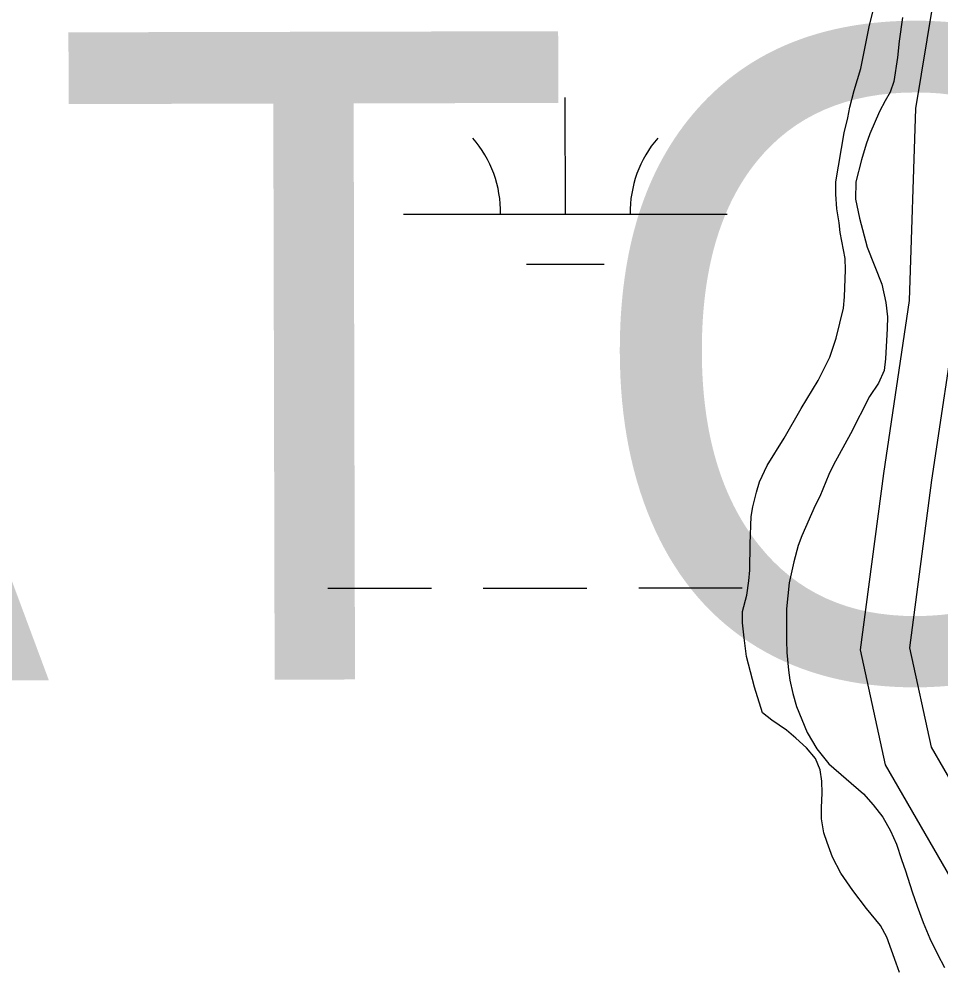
# Model space of a CAD drawing. Extents: x 3279314 to 3317160, y 734079 to 759431.
# Drawn here: x 3310102.4 to 3310387.1, y 755077.8 to 755371.4 of the extents above; entities that cross this region are included whole.
import ezdxf

# ---------------------------------------------------------------- set-up
doc = ezdxf.new("R2010")
doc.units = 0
for name, color, linetype in [('V-ROAD-CNTR', 7, 'Continuous'), ('V-SITE-VEGE', 7, 'Continuous'), ('V-TOPO-GNAM-IDEN', 7, 'Continuous'), ('V-WETL-SWMP', 7, 'Continuous')]:
    doc.layers.add(name, color=color, linetype=linetype)

msp = doc.modelspace()

# ---------------------------------------------------------------- linework, layer by layer
at = {"layer": 'V-ROAD-CNTR'}
for points in [[(3310349.01, 755620.33), (3310370.24, 755550.31), (3310383.46, 755473.93), (3310393.26, 755428.69), (3310379.25, 755343.84), (3310377.31, 755284.51), (3310369.37, 755231.16), (3310362.2, 755176.67), (3310369.91, 755141.15), (3310397.09, 755094.14)], [(3310392.28, 755283.16), (3310384.22, 755229.08), (3310377.41, 755177.3), (3310384.07, 755146.63), (3310410.71, 755100.55)], [(3310392.28, 755283.16), (3310384.22, 755229.08), (3310377.41, 755177.3), (3310384.07, 755146.63), (3310410.71, 755100.55)]]:
    msp.add_lwpolyline(points, dxfattribs=at)
at = {"layer": 'V-SITE-VEGE'}
for p, q in [((3310365.08, 755369.56), (3310368.13, 755382.02)), ((3310362.35, 755356.17), (3310365.08, 755369.56)), ((3310375.19, 755371.89), (3310374.21, 755364.64)), ((3310374.21, 755364.64), (3310373.72, 755359.59)), ((3310373.72, 755359.59), (3310372.58, 755352.18)), ((3310360.27, 755349.39), (3310362.35, 755356.17)), ((3310372.58, 755352.18), (3310371.47, 755348.87)), ((3310358.99, 755344.19), (3310360.27, 755349.39)), ((3310371.47, 755348.87), (3310369.88, 755346.2)), ((3310369.88, 755346.2), (3310368.13, 755342.89)), ((3310358.34, 755340.88), (3310358.99, 755344.19)), ((3310368.13, 755342.89), (3310365.11, 755335.96)), ((3310357.22, 755336.31), (3310358.34, 755340.88)), ((3310354.64, 755321.18), (3310357.22, 755336.31)), ((3310365.11, 755335.96), (3310363.99, 755332.81)), ((3310363.99, 755332.81), (3310362.55, 755327.93)), ((3310362.55, 755327.93), (3310360.79, 755321.15)), ((3310354.62, 755317.4), (3310354.64, 755321.18)), ((3310360.79, 755321.15), (3310360.77, 755315.79)), ((3310354.92, 755312.82), (3310354.62, 755317.4)), ((3310360.77, 755315.79), (3310362.01, 755309.95)), ((3310355.69, 755308.55), (3310354.92, 755312.82)), ((3310356, 755305.56), (3310355.69, 755308.55)), ((3310362.01, 755309.95), (3310364.34, 755300.95)), ((3310357.54, 755297.5), (3310356, 755305.56)), ((3310364.34, 755300.95), (3310368.87, 755289.57)), ((3310357.69, 755294.03), (3310357.54, 755297.5)), ((3310357.33, 755285.67), (3310357.69, 755294.03)), ((3310368.87, 755289.57), (3310370.11, 755283.89)), ((3310357.01, 755282.21), (3310357.33, 755285.67)), ((3310354.76, 755272.91), (3310357.01, 755282.21)), ((3310370.11, 755283.89), (3310370.56, 755279.47)), ((3310370.56, 755279.47), (3310370.55, 755275.84)), ((3310370.55, 755275.84), (3310370.04, 755266.54)), ((3310352.85, 755267.08), (3310354.76, 755272.91)), ((3310349.19, 755259.84), (3310352.85, 755267.08)), ((3310370.04, 755266.54), (3310369.55, 755262.91)), ((3310369.55, 755262.91), (3310367.8, 755258.97)), ((3310343.95, 755251.18), (3310349.19, 755259.84)), ((3310367.8, 755258.97), (3310365.1, 755254.88)), ((3310365.1, 755254.88), (3310359.22, 755243.39)), ((3310338.71, 755242.05), (3310343.95, 755251.18)), ((3310359.22, 755243.39), (3310353.98, 755233.79)), ((3310333.47, 755233.56), (3310338.71, 755242.05)), ((3310331.08, 755228.52), (3310333.47, 755233.56)), ((3310353.98, 755233.79), (3310352.54, 755230.8)), ((3310330.12, 755225.37), (3310331.08, 755228.52)), ((3310352.54, 755230.8), (3310349.68, 755224.03)), ((3310329, 755220.8), (3310330.12, 755225.37)), ((3310349.68, 755224.03), (3310348.25, 755221.19)), ((3310328.52, 755217.8), (3310329, 755220.8)), ((3310348.25, 755221.19), (3310344.11, 755211.9)), ((3310328.17, 755209.44), (3310328.52, 755217.8)), ((3310344.11, 755211.9), (3310343, 755208.91)), ((3310328.14, 755201.24), (3310328.17, 755209.44)), ((3310343, 755208.91), (3310341.71, 755203.87)), ((3310341.71, 755203.87), (3310340.27, 755197.4)), ((3310327.81, 755197.93), (3310328.14, 755201.24)), ((3310327.16, 755193.51), (3310327.81, 755197.93)), ((3310340.27, 755197.4), (3310339.45, 755189.36)), ((3310325.88, 755188.47), (3310327.16, 755193.51)), ((3310325.86, 755185), (3310325.88, 755188.47)), ((3310339.45, 755189.36), (3310339.41, 755179.58)), ((3310326.32, 755180.42), (3310325.86, 755185)), ((3310327.08, 755174.58), (3310326.32, 755180.42)), ((3310339.41, 755179.58), (3310339.55, 755175.8)), ((3310339.55, 755175.8), (3310340, 755170.43)), ((3310329.57, 755165.11), (3310327.08, 755174.58)), ((3310340, 755170.43), (3310340.46, 755167.27)), ((3310340.46, 755167.27), (3310341.39, 755163.17)), ((3310332.06, 755157.21), (3310329.57, 755165.11)), ((3310341.39, 755163.17), (3310342.48, 755159.22)), ((3310342.48, 755159.22), (3310345.76, 755151.16)), ((3310334.89, 755154.99), (3310332.06, 755157.21)), ((3310339.46, 755151.82), (3310334.89, 755154.99)), ((3310342.29, 755149.44), (3310339.46, 755151.82)), ((3310345.59, 755146.43), (3310342.29, 755149.44)), ((3310345.76, 755151.16), (3310348.74, 755146.1)), ((3310348.41, 755143.11), (3310345.59, 755146.43)), ((3310348.74, 755146.1), (3310352.51, 755141.51)), ((3310349.82, 755139.63), (3310348.41, 755143.11)), ((3310352.51, 755141.51), (3310363.2, 755132.17)), ((3310350.28, 755136.16), (3310349.82, 755139.63)), ((3310350.42, 755132.37), (3310350.28, 755136.16)), ((3310350.25, 755127.96), (3310350.42, 755132.37)), ((3310363.2, 755132.17), (3310366.18, 755128.84)), ((3310366.18, 755128.84), (3310369.16, 755125.04)), ((3310350.23, 755124.49), (3310350.25, 755127.96)), ((3310351, 755120.22), (3310350.23, 755124.49)), ((3310369.16, 755125.04), (3310371.51, 755120.77)), ((3310351.94, 755117.22), (3310351, 755120.22)), ((3310371.51, 755120.77), (3310373.39, 755116.67)), ((3310353.66, 755112.64), (3310351.94, 755117.22)), ((3310373.39, 755116.67), (3310374.95, 755111.93)), ((3310356.16, 755107.74), (3310353.66, 755112.64)), ((3310374.95, 755111.93), (3310376.2, 755108.45)), ((3310376.2, 755108.45), (3310378.22, 755101.98)), ((3310359.93, 755102.36), (3310356.16, 755107.74)), ((3310364.16, 755096.83), (3310359.93, 755102.36)), ((3310378.22, 755101.98), (3310379.78, 755097.55)), ((3310368.4, 755091.61), (3310364.16, 755096.83)), ((3310379.78, 755097.55), (3310381.66, 755092.5)), ((3310370.44, 755087.97), (3310368.4, 755091.61)), ((3310381.66, 755092.5), (3310383.69, 755087.6)), ((3310373.25, 755079.91), (3310370.44, 755087.97)), ((3310383.69, 755087.6), (3310386.03, 755082.7)), ((3310386.03, 755082.7), (3310388.23, 755078.59)), ((3310374.34, 755077.07), (3310373.25, 755079.91))]:
    msp.add_line(p, q, dxfattribs=at)
at = {"layer": 'V-WETL-SWMP'}
for p, q in [((3310365.08, 755369.56), (3310368.13, 755382.01)), ((3310365.08, 755369.56), (3310368.13, 755382.01)), ((3310362.35, 755356.17), (3310365.08, 755369.56)), ((3310362.35, 755356.17), (3310365.08, 755369.56)), ((3310375.19, 755371.89), (3310374.21, 755364.64)), ((3310375.19, 755371.89), (3310374.21, 755364.64)), ((3310374.21, 755364.64), (3310373.72, 755359.59)), ((3310374.21, 755364.64), (3310373.72, 755359.59)), ((3310373.72, 755359.59), (3310372.58, 755352.18)), ((3310373.72, 755359.59), (3310372.58, 755352.18)), ((3310360.27, 755349.39), (3310362.35, 755356.17)), ((3310360.27, 755349.39), (3310362.35, 755356.17)), ((3310372.58, 755352.18), (3310371.47, 755348.87)), ((3310372.58, 755352.18), (3310371.47, 755348.87)), ((3310358.99, 755344.19), (3310360.27, 755349.39)), ((3310358.99, 755344.19), (3310360.27, 755349.39)), ((3310371.47, 755348.87), (3310369.88, 755346.2)), ((3310371.47, 755348.87), (3310369.88, 755346.2)), ((3310271.13, 755311.19), (3310271.11, 755347.19)), ((3310369.88, 755346.2), (3310368.13, 755342.89)), ((3310369.88, 755346.2), (3310368.13, 755342.89)), ((3310358.34, 755340.88), (3310358.99, 755344.19)), ((3310358.34, 755340.88), (3310358.99, 755344.19)), ((3310368.13, 755342.89), (3310365.11, 755335.96)), ((3310368.13, 755342.89), (3310365.11, 755335.96)), ((3310357.22, 755336.31), (3310358.34, 755340.88)), ((3310357.22, 755336.31), (3310358.34, 755340.88)), ((3310354.64, 755321.18), (3310357.22, 755336.31)), ((3310354.64, 755321.18), (3310357.22, 755336.31)), ((3310365.11, 755335.96), (3310363.99, 755332.81)), ((3310365.11, 755335.96), (3310363.99, 755332.81)), ((3310363.99, 755332.81), (3310362.55, 755327.93)), ((3310363.99, 755332.81), (3310362.55, 755327.93)), ((3310362.55, 755327.93), (3310360.79, 755321.15)), ((3310362.55, 755327.93), (3310360.79, 755321.15)), ((3310354.62, 755317.39), (3310354.64, 755321.18)), ((3310354.62, 755317.39), (3310354.64, 755321.18)), ((3310360.79, 755321.15), (3310360.77, 755315.79)), ((3310360.79, 755321.15), (3310360.77, 755315.79)), ((3310354.92, 755312.82), (3310354.62, 755317.39)), ((3310354.92, 755312.82), (3310354.62, 755317.39)), ((3310360.77, 755315.79), (3310362.01, 755309.95)), ((3310360.77, 755315.79), (3310362.01, 755309.95)), ((3310221.13, 755311.17), (3310321.13, 755311.22)), ((3310355.69, 755308.55), (3310354.92, 755312.82)), ((3310355.69, 755308.55), (3310354.92, 755312.82)), ((3310356, 755305.56), (3310355.69, 755308.55)), ((3310356, 755305.56), (3310355.69, 755308.55)), ((3310362.01, 755309.95), (3310364.34, 755300.95)), ((3310362.01, 755309.95), (3310364.34, 755300.95)), ((3310357.54, 755297.51), (3310356, 755305.56)), ((3310357.54, 755297.51), (3310356, 755305.56)), ((3310364.34, 755300.95), (3310368.87, 755289.57)), ((3310364.34, 755300.95), (3310368.87, 755289.57)), ((3310259.14, 755295.75), (3310283.14, 755295.77)), ((3310357.69, 755294.03), (3310357.54, 755297.51)), ((3310357.69, 755294.03), (3310357.54, 755297.51)), ((3310357.34, 755285.67), (3310357.69, 755294.03)), ((3310357.34, 755285.67), (3310357.69, 755294.03)), ((3310368.87, 755289.57), (3310370.11, 755283.89)), ((3310368.87, 755289.57), (3310370.11, 755283.89)), ((3310357.01, 755282.2), (3310357.34, 755285.67)), ((3310357.01, 755282.2), (3310357.34, 755285.67)), ((3310354.76, 755272.91), (3310357.01, 755282.2)), ((3310354.76, 755272.91), (3310357.01, 755282.2)), ((3310370.11, 755283.89), (3310370.56, 755279.47)), ((3310370.11, 755283.89), (3310370.56, 755279.47)), ((3310370.56, 755279.47), (3310370.55, 755275.84)), ((3310370.56, 755279.47), (3310370.55, 755275.84)), ((3310370.55, 755275.84), (3310370.04, 755266.54)), ((3310370.55, 755275.84), (3310370.04, 755266.54)), ((3310352.85, 755267.08), (3310354.76, 755272.91)), ((3310352.85, 755267.08), (3310354.76, 755272.91)), ((3310349.19, 755259.84), (3310352.85, 755267.08)), ((3310349.19, 755259.84), (3310352.85, 755267.08)), ((3310370.04, 755266.54), (3310369.55, 755262.91)), ((3310370.04, 755266.54), (3310369.55, 755262.91)), ((3310369.55, 755262.91), (3310367.8, 755258.97)), ((3310369.55, 755262.91), (3310367.8, 755258.97)), ((3310343.95, 755251.18), (3310349.19, 755259.84)), ((3310343.95, 755251.18), (3310349.19, 755259.84)), ((3310367.8, 755258.97), (3310365.1, 755254.88)), ((3310367.8, 755258.97), (3310365.1, 755254.88)), ((3310365.1, 755254.88), (3310359.22, 755243.39)), ((3310365.1, 755254.88), (3310359.22, 755243.39)), ((3310338.71, 755242.05), (3310343.95, 755251.18)), ((3310338.71, 755242.05), (3310343.95, 755251.18)), ((3310359.22, 755243.39), (3310353.98, 755233.79)), ((3310359.22, 755243.39), (3310353.98, 755233.79)), ((3310333.47, 755233.56), (3310338.71, 755242.05)), ((3310333.47, 755233.56), (3310338.71, 755242.05)), ((3310331.08, 755228.52), (3310333.47, 755233.56)), ((3310331.08, 755228.52), (3310333.47, 755233.56)), ((3310353.98, 755233.79), (3310352.54, 755230.8)), ((3310353.98, 755233.79), (3310352.54, 755230.8)), ((3310330.12, 755225.36), (3310331.08, 755228.52)), ((3310330.12, 755225.36), (3310331.08, 755228.52)), ((3310352.54, 755230.8), (3310349.68, 755224.03)), ((3310352.54, 755230.8), (3310349.68, 755224.03)), ((3310329, 755220.8), (3310330.12, 755225.36)), ((3310329, 755220.8), (3310330.12, 755225.36)), ((3310349.68, 755224.03), (3310348.25, 755221.19)), ((3310349.68, 755224.03), (3310348.25, 755221.19)), ((3310328.52, 755217.8), (3310329, 755220.8)), ((3310328.52, 755217.8), (3310329, 755220.8)), ((3310348.25, 755221.19), (3310344.11, 755211.9)), ((3310348.25, 755221.19), (3310344.11, 755211.9)), ((3310328.17, 755209.44), (3310328.52, 755217.8)), ((3310328.17, 755209.44), (3310328.52, 755217.8)), ((3310344.11, 755211.9), (3310342.99, 755208.91)), ((3310344.11, 755211.9), (3310342.99, 755208.91)), ((3310328.14, 755201.24), (3310328.17, 755209.44)), ((3310328.14, 755201.24), (3310328.17, 755209.44)), ((3310342.99, 755208.91), (3310341.71, 755203.87)), ((3310342.99, 755208.91), (3310341.71, 755203.87)), ((3310341.71, 755203.87), (3310340.27, 755197.4)), ((3310341.71, 755203.87), (3310340.27, 755197.4)), ((3310327.81, 755197.93), (3310328.14, 755201.24)), ((3310327.81, 755197.93), (3310328.14, 755201.24)), ((3310327.16, 755193.51), (3310327.81, 755197.93)), ((3310327.16, 755193.51), (3310327.81, 755197.93)), ((3310340.27, 755197.4), (3310339.45, 755189.36)), ((3310340.27, 755197.4), (3310339.45, 755189.36)), ((3310197.78, 755195.72), (3310229.78, 755195.74)), ((3310245.78, 755195.75), (3310277.78, 755195.76)), ((3310293.78, 755195.77), (3310325.78, 755195.79)), ((3310325.88, 755188.47), (3310327.16, 755193.51)), ((3310325.88, 755188.47), (3310327.16, 755193.51)), ((3310325.86, 755185), (3310325.88, 755188.47)), ((3310325.86, 755185), (3310325.88, 755188.47)), ((3310339.45, 755189.36), (3310339.41, 755179.58)), ((3310339.45, 755189.36), (3310339.41, 755179.58)), ((3310326.32, 755180.42), (3310325.86, 755185)), ((3310326.32, 755180.42), (3310325.86, 755185)), ((3310327.08, 755174.58), (3310326.32, 755180.42)), ((3310327.08, 755174.58), (3310326.32, 755180.42)), ((3310339.41, 755179.58), (3310339.55, 755175.8)), ((3310339.41, 755179.58), (3310339.55, 755175.8)), ((3310339.55, 755175.8), (3310340, 755170.43)), ((3310339.55, 755175.8), (3310340, 755170.43)), ((3310329.57, 755165.11), (3310327.08, 755174.58)), ((3310329.57, 755165.11), (3310327.08, 755174.58)), ((3310340, 755170.43), (3310340.46, 755167.27)), ((3310340, 755170.43), (3310340.46, 755167.27)), ((3310340.46, 755167.27), (3310341.39, 755163.17)), ((3310340.46, 755167.27), (3310341.39, 755163.17)), ((3310332.06, 755157.21), (3310329.57, 755165.11)), ((3310332.06, 755157.21), (3310329.57, 755165.11)), ((3310341.39, 755163.17), (3310342.48, 755159.22)), ((3310341.39, 755163.17), (3310342.48, 755159.22)), ((3310342.48, 755159.22), (3310345.76, 755151.16)), ((3310342.48, 755159.22), (3310345.76, 755151.16)), ((3310334.89, 755154.99), (3310332.06, 755157.21)), ((3310334.89, 755154.99), (3310332.06, 755157.21)), ((3310339.46, 755151.82), (3310334.89, 755154.99)), ((3310339.46, 755151.82), (3310334.89, 755154.99)), ((3310342.29, 755149.44), (3310339.46, 755151.82)), ((3310342.29, 755149.44), (3310339.46, 755151.82)), ((3310345.59, 755146.43), (3310342.29, 755149.44)), ((3310345.59, 755146.43), (3310342.29, 755149.44)), ((3310345.76, 755151.16), (3310348.74, 755146.1)), ((3310345.76, 755151.16), (3310348.74, 755146.1)), ((3310348.41, 755143.11), (3310345.59, 755146.43)), ((3310348.41, 755143.11), (3310345.59, 755146.43)), ((3310348.74, 755146.1), (3310352.51, 755141.51)), ((3310348.74, 755146.1), (3310352.51, 755141.51)), ((3310349.82, 755139.63), (3310348.41, 755143.11)), ((3310349.82, 755139.63), (3310348.41, 755143.11)), ((3310352.51, 755141.51), (3310363.2, 755132.17)), ((3310352.51, 755141.51), (3310363.2, 755132.17)), ((3310350.28, 755136.16), (3310349.82, 755139.63)), ((3310350.28, 755136.16), (3310349.82, 755139.63)), ((3310350.42, 755132.37), (3310350.28, 755136.16)), ((3310350.42, 755132.37), (3310350.28, 755136.16)), ((3310350.25, 755127.96), (3310350.42, 755132.37)), ((3310350.25, 755127.96), (3310350.42, 755132.37)), ((3310363.2, 755132.17), (3310366.18, 755128.84)), ((3310363.2, 755132.17), (3310366.18, 755128.84)), ((3310366.18, 755128.84), (3310369.16, 755125.04)), ((3310366.18, 755128.84), (3310369.16, 755125.04)), ((3310350.23, 755124.49), (3310350.25, 755127.96)), ((3310350.23, 755124.49), (3310350.25, 755127.96)), ((3310351, 755120.22), (3310350.23, 755124.49)), ((3310351, 755120.22), (3310350.23, 755124.49)), ((3310369.16, 755125.04), (3310371.51, 755120.77)), ((3310369.16, 755125.04), (3310371.51, 755120.77)), ((3310351.94, 755117.22), (3310351, 755120.22)), ((3310351.94, 755117.22), (3310351, 755120.22)), ((3310371.51, 755120.77), (3310373.39, 755116.67)), ((3310371.51, 755120.77), (3310373.39, 755116.67)), ((3310353.66, 755112.64), (3310351.94, 755117.22)), ((3310353.66, 755112.64), (3310351.94, 755117.22)), ((3310373.39, 755116.67), (3310374.95, 755111.93)), ((3310373.39, 755116.67), (3310374.95, 755111.93)), ((3310356.16, 755107.74), (3310353.66, 755112.64)), ((3310356.16, 755107.74), (3310353.66, 755112.64)), ((3310374.95, 755111.93), (3310376.2, 755108.45)), ((3310374.95, 755111.93), (3310376.2, 755108.45)), ((3310376.2, 755108.45), (3310378.22, 755101.98)), ((3310376.2, 755108.45), (3310378.22, 755101.98)), ((3310359.93, 755102.36), (3310356.16, 755107.74)), ((3310359.93, 755102.36), (3310356.16, 755107.74)), ((3310364.16, 755096.83), (3310359.93, 755102.36)), ((3310364.16, 755096.83), (3310359.93, 755102.36)), ((3310378.22, 755101.98), (3310379.78, 755097.55)), ((3310378.22, 755101.98), (3310379.78, 755097.55)), ((3310368.4, 755091.6), (3310364.16, 755096.83)), ((3310368.4, 755091.6), (3310364.16, 755096.83)), ((3310379.78, 755097.55), (3310381.66, 755092.5)), ((3310379.78, 755097.55), (3310381.66, 755092.5)), ((3310370.44, 755087.97), (3310368.4, 755091.6)), ((3310370.44, 755087.97), (3310368.4, 755091.6)), ((3310381.66, 755092.5), (3310383.69, 755087.6)), ((3310381.66, 755092.5), (3310383.69, 755087.6)), ((3310373.25, 755079.91), (3310370.44, 755087.97)), ((3310373.25, 755079.91), (3310370.44, 755087.97)), ((3310383.69, 755087.6), (3310386.03, 755082.7)), ((3310383.69, 755087.6), (3310386.03, 755082.7)), ((3310386.03, 755082.7), (3310388.23, 755078.59)), ((3310386.03, 755082.7), (3310388.23, 755078.59)), ((3310374.34, 755077.07), (3310373.25, 755079.91)), ((3310374.34, 755077.07), (3310373.25, 755079.91))]:
    msp.add_line(p, q, dxfattribs=at)
for centre, start, end in [((3310215.89, 755311.64), 359.2573, 40.801), ((3310326.37, 755311.69), 139.2573, 180.801)]:
    msp.add_arc(centre, 35.25, start, end, dxfattribs=at)

# ---------------------------------------------------------------- texts
at = {"layer": 'V-TOPO-GNAM-IDEN'}
msp.add_text('BATON', height=200, rotation=0.1349, dxfattribs=at).set_placement((3309755.38, 755166.46))

doc.saveas('drawing.dxf')
